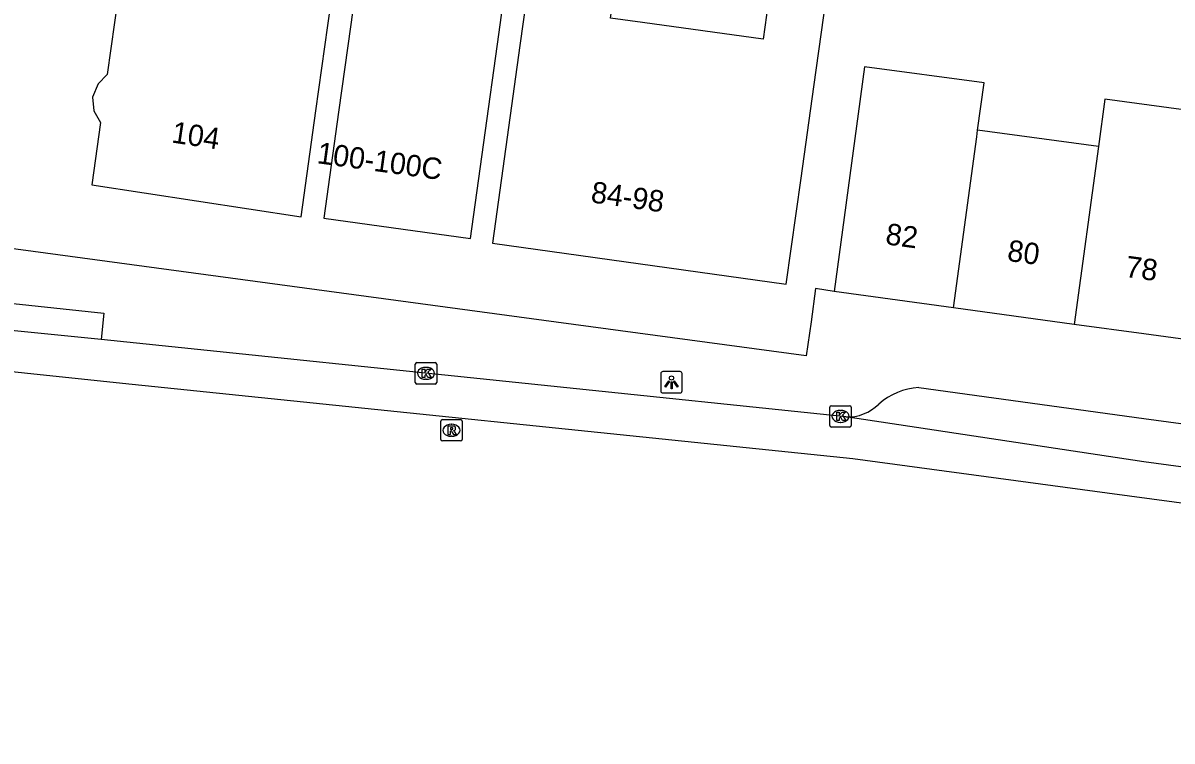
# Model space of a CAD drawing. Extents: x 159718 to 160783, y 383290 to 384030.
# Drawn here: x 160447.6 to 160501.3, y 383303.6 to 383337.2 of the extents above; entities that cross this region are included whole.
import ezdxf

# ---------------------------------------------------------------- set-up
doc = ezdxf.new("R2010")
doc.units = 0
for name, color, linetype in [('IMGEO_Kolk', 7, 'Continuous'), ('IMGEO_Lichtpunt', 7, 'Continuous'), ('IMGEO_Pand', 7, 'Continuous'), ('IMGEO_Pand_nummerreeks', 7, 'Continuous'), ('IMGEO_Rijbaan_lokaal_gesloten', 7, 'Continuous'), ('IMGEO_Rioolput', 7, 'Continuous'), ('IMGEO_Voetpad_open', 7, 'Continuous')]:
    doc.layers.add(name, color=color, linetype=linetype)

msp = doc.modelspace()

# ---------------------------------------------------------------- linework, layer by layer
at = {"layer": 'IMGEO_Kolk'}
for p, q in [((160465.994, 383321.347), (160466.846, 383321.347)), ((160465.919, 383320.421), (160465.919, 383321.273)), ((160466.407, 383321.127), (160466.432, 383321.127)), ((160466.92, 383321.273), (160466.92, 383320.421)), ((160466.846, 383320.347), (160465.994, 383320.347)), ((160466.43, 383320.567), (160466.405, 383320.567)), ((160485.312, 383318.407), (160485.312, 383319.259)), ((160485.387, 383319.333), (160486.239, 383319.333)), ((160486.313, 383319.259), (160486.313, 383318.407)), ((160485.8, 383319.113), (160485.825, 383319.113)), ((160486.239, 383318.333), (160485.387, 383318.333)), ((160485.823, 383318.553), (160485.798, 383318.553))]:
    msp.add_line(p, q, dxfattribs=at)
for points in [[(160465.994, 383321.347), (160466.846, 383321.347)], [(160465.919, 383320.421), (160465.919, 383321.273)], [(160466.24, 383321.047), (160466.363, 383321.047), (160466.363, 383320.896), (160466.493, 383321.047), (160466.657, 383321.047), (160466.511, 383320.896), (160466.664, 383320.647), (160466.512, 383320.647), (160466.427, 383320.811), (160466.363, 383320.744), (160466.363, 383320.647), (160466.24, 383320.647), (160466.24, 383321.047)], [(160466.92, 383321.273), (160466.92, 383320.421)], [(160466.846, 383320.347), (160465.994, 383320.347)], [(160485.312, 383318.407), (160485.312, 383319.259)], [(160485.387, 383319.333), (160486.239, 383319.333)], [(160486.313, 383319.259), (160486.313, 383318.407)], [(160485.633, 383319.033), (160485.756, 383319.033), (160485.756, 383318.882), (160485.886, 383319.033), (160486.05, 383319.033), (160485.904, 383318.882), (160486.057, 383318.633), (160485.905, 383318.633), (160485.82, 383318.797), (160485.756, 383318.73), (160485.756, 383318.633), (160485.633, 383318.633), (160485.633, 383319.033)], [(160486.239, 383318.333), (160485.387, 383318.333)]]:
    msp.add_lwpolyline(points, dxfattribs=at)
for centre, start, end in [((160465.996, 383321.271), 91.552, 178.448), ((160465.996, 383321.271), 91.552, 178.448), ((160466.844, 383321.271), 1.552, 88.448), ((160466.844, 383321.271), 1.552, 88.448), ((160465.996, 383320.423), 181.552, 268.448), ((160465.996, 383320.423), 181.552, 268.448), ((160466.844, 383320.423), 271.552, 358.448), ((160466.844, 383320.423), 271.552, 358.448), ((160485.389, 383319.257), 91.552, 178.448), ((160485.389, 383319.257), 91.552, 178.448), ((160486.237, 383319.257), 1.552, 88.448), ((160486.237, 383319.257), 1.552, 88.448), ((160485.389, 383318.409), 181.552, 268.448), ((160485.389, 383318.409), 181.552, 268.448), ((160486.237, 383318.409), 271.552, 358.448), ((160486.237, 383318.409), 271.552, 358.448)]:
    msp.add_arc(centre, 0.0765, start, end, dxfattribs=at)
for centre, major_axis, ratio, start_param, end_param in [((160466.406, 383320.847), (-0.387, 0.002), 0.722429, 4.712389, 7.853982), ((160466.431, 383320.847), (-0.39, 0.002), 0.717154, 1.570796, 4.712389), ((160485.799, 383318.833), (-0.387, 0.002), 0.722429, 4.712389, 7.853982), ((160485.824, 383318.833), (-0.39, 0.002), 0.717154, 1.570796, 4.712389)]:
    msp.add_ellipse(centre, major_axis=major_axis, ratio=ratio, start_param=start_param, end_param=end_param, dxfattribs=at)
at = {"layer": 'IMGEO_Lichtpunt'}
for p, q in [((160477.406, 383320.831), (160477.406, 383320.024)), ((160477.406, 383320.831), (160477.406, 383320.024)), ((160478.308, 383320.926), (160477.5, 383320.926)), ((160478.308, 383320.926), (160477.5, 383320.926)), ((160478.402, 383320.024), (160478.402, 383320.831)), ((160478.402, 383320.024), (160478.402, 383320.831)), ((160477.5, 383319.93), (160478.308, 383319.93)), ((160477.5, 383319.93), (160478.308, 383319.93))]:
    msp.add_line(p, q, dxfattribs=at)
for points in [[(160477.78, 383320.495), (160477.819, 383320.467), (160477.631, 383320.205), (160477.593, 383320.232), (160477.78, 383320.495)], [(160477.882, 383320.447), (160477.929, 383320.447), (160477.929, 383320.125), (160477.882, 383320.125), (160477.882, 383320.447)], [(160477.992, 383320.467), (160478.03, 383320.494), (160478.217, 383320.232), (160478.178, 383320.204), (160477.992, 383320.467)]]:
    msp.add_lwpolyline(points, dxfattribs=at)
msp.add_circle((160477.905, 383320.629), 0.0994, dxfattribs=at)
for centre, start, end in [((160477.5, 383320.831), 90, 180), ((160477.5, 383320.831), 90, 180), ((160478.308, 383320.831), 0, 90), ((160478.308, 383320.831), 0, 90), ((160477.5, 383320.024), 180, 270), ((160477.5, 383320.024), 180, 270), ((160478.308, 383320.024), 270, 0), ((160478.308, 383320.024), 270, 360)]:
    msp.add_arc(centre, 0.0946, start, end, dxfattribs=at)
at = {"layer": 'IMGEO_Pand'}
for points in [[(160485.367, 383340.053), (160482.742, 383340.419), (160482.192, 383336.474), (160476.551, 383337.261), (160475.059, 383337.469), (160475.686, 383341.966), (160471.698, 383342.522), (160470.814, 383336.177), (160470.215, 383331.892), (160469.525, 383326.939), (160483.273, 383325.024), (160483.963, 383329.977), (160484.56, 383334.256), (160485.367, 383340.053)], [(160461.832, 383337.116), (160462.284, 383340.339), (160458.825, 383340.824), (160458.78, 383340.51), (160458.111, 383340.534), (160456.999, 383340.338), (160456.147, 383339.822), (160455.507, 383339.338), (160455.056, 383338.517), (160454.994, 383338.069), (160452.013, 383338.484), (160451.504, 383334.832), (160451.085, 383334.395), (160450.823, 383333.766), (160450.89, 383333.123), (160451.191, 383332.579), (160450.784, 383329.662), (160460.582, 383328.175), (160461.272, 383333.128), (160461.832, 383337.116)], [(160469.762, 383336.24), (160470.075, 383338.53), (160466.214, 383339.068), (160466.38, 383340.265), (160463.391, 383340.682), (160462.9, 383337.161), (160462.328, 383333.057), (160461.638, 383328.104), (160468.506, 383327.147), (160469.196, 383332.1), (160469.762, 383336.24)], [(160492.225, 383332.23), (160492.53, 383334.43), (160486.937, 383335.185), (160486.641, 383332.992), (160485.516, 383324.669)], [(160503.52, 383330.689), (160503.819, 383332.904), (160498.171, 383333.667), (160497.872, 383331.459)], [(160491.099, 383323.907), (160492.181, 383331.915), (160492.225, 383332.23)], [(160497.872, 383331.459), (160492.225, 383332.23)], [(160497.872, 383331.459), (160496.747, 383323.137)], [(160491.099, 383323.907), (160485.516, 383324.669)], [(160496.747, 383323.137), (160491.099, 383323.907)], [(160502.395, 383322.366), (160500, 383322.693), (160496.747, 383323.137)]]:
    msp.add_lwpolyline(points, dxfattribs=at)
at = {"layer": 'IMGEO_Rijbaan_lokaal_gesloten'}
for points in [[(160451.222, 383322.426), (160446.544, 383322.901), (160437.581, 383323.812)], [(160609.931, 383303.645), (160579.205, 383304.366), (160498.28, 383315.238), (160486.389, 383316.854), (160452.223, 383320.364), (160424.111, 383323.335)], [(160486.062, 383318.807), (160472.26, 383320.241), (160451.222, 383322.426)], [(160577.778, 383306.197), (160500, 383316.709), (160486.062, 383318.807)]]:
    msp.add_lwpolyline(points, dxfattribs=at)
at = {"layer": 'IMGEO_Rioolput'}
for p, q in [((160467.111, 383317.756), (160467.111, 383318.608)), ((160467.186, 383318.682), (160468.038, 383318.682)), ((160468.112, 383318.608), (160468.112, 383317.756)), ((160467.599, 383318.462), (160467.624, 383318.462)), ((160468.038, 383317.682), (160467.186, 383317.682)), ((160467.622, 383317.902), (160467.597, 383317.902))]:
    msp.add_line(p, q, dxfattribs=at)
for points in [[(160467.111, 383317.756), (160467.111, 383318.608)], [(160467.186, 383318.682), (160468.038, 383318.682)], [(160468.112, 383318.608), (160468.112, 383317.756)], [(160467.7, 383318.38), (160467.448, 383318.382), (160467.448, 383317.982)], [(160467.448, 383317.982), (160467.572, 383317.982), (160467.572, 383318.144), (160467.583, 383318.144)], [(160467.626, 383318.301), (160467.572, 383318.301), (160467.572, 383318.22)], [(160467.572, 383318.22), (160467.624, 383318.22)], [(160467.63, 383318.115), (160467.701, 383317.982), (160467.841, 383317.982), (160467.776, 383318.108)], [(160468.038, 383317.682), (160467.186, 383317.682)]]:
    msp.add_lwpolyline(points, dxfattribs=at)
for centre, radius, start, end in [((160467.188, 383318.606), 0.0765, 91.552, 178.448), ((160467.188, 383318.606), 0.0765, 91.552, 178.448), ((160468.036, 383318.606), 0.0765, 1.552, 88.448), ((160468.036, 383318.606), 0.0765, 1.552, 88.448), ((160467.582, 383318.091), 0.0533, 26.0293, 88.6989), ((160467.608, 383318.409), 0.19, 274.7715, 282.9687), ((160467.632, 383318.205), 0.0964, 77.0061, 93.1865), ((160467.646, 383318.262), 0.0378, 276.6634, 79.6772), ((160467.699, 383318.27), 0.109, 350.3612, 89.416), ((160467.697, 383318.27), 0.112, 277.5842, 350.9817), ((160467.681, 383318.055), 0.108, 29.5134, 73.7905), ((160467.188, 383317.758), 0.0765, 181.552, 268.448), ((160467.188, 383317.758), 0.0765, 181.552, 268.448), ((160468.036, 383317.758), 0.0765, 271.552, 358.448), ((160468.036, 383317.758), 0.0765, 271.552, 358.448)]:
    msp.add_arc(centre, radius, start, end, dxfattribs=at)
for centre, major_axis, ratio, start_param, end_param in [((160467.598, 383318.182), (-0.387, 0.002), 0.722429, 4.712389, 7.853982), ((160467.623, 383318.182), (-0.39, 0.002), 0.717154, 1.570796, 4.712389)]:
    msp.add_ellipse(centre, major_axis=major_axis, ratio=ratio, start_param=start_param, end_param=end_param, dxfattribs=at)
at = {"layer": 'IMGEO_Voetpad_open'}
for points in [[(160485.516, 383324.669), (160484.638, 383324.819), (160484.44, 383323.248), (160484.208, 383321.662), (160472.517, 383323.239), (160439.143, 383327.741), (160439.121, 383327.59), (160427.813, 383329.12), (160426.574, 383329.386)], [(160437.581, 383323.812), (160437.731, 383325.116), (160451.353, 383323.657), (160451.222, 383322.426)], [(160489.476, 383320.182), (160500, 383318.727), (160574.767, 383308.623)]]:
    msp.add_lwpolyline(points, dxfattribs=at)
for centre, radius, start, end in [((160489.667, 383317.042), 3.146, 93.4819, 131.168), ((160486.15, 383320.837), 2.032, 267.5292, 315.3894)]:
    msp.add_arc(centre, radius, start, end, dxfattribs=at)

# ---------------------------------------------------------------- texts
at = {"layer": 'IMGEO_Pand_nummerreeks'}
for s, rotation, p in [('104', 351.3713, (160454.482, 383331.65)), ('100-100C', 352.2364, (160461.287, 383330.681)), ('84-98', 352.0703, (160474.098, 383328.847)), ('82', 352.2312, (160487.88, 383326.889)), ('80', 352.2312, (160493.575, 383326.113)), ('78', 352.2267, (160499.097, 383325.361))]:
    msp.add_text(s, height=1, rotation=rotation, dxfattribs=at).set_placement(p)

doc.saveas('drawing.dxf')
